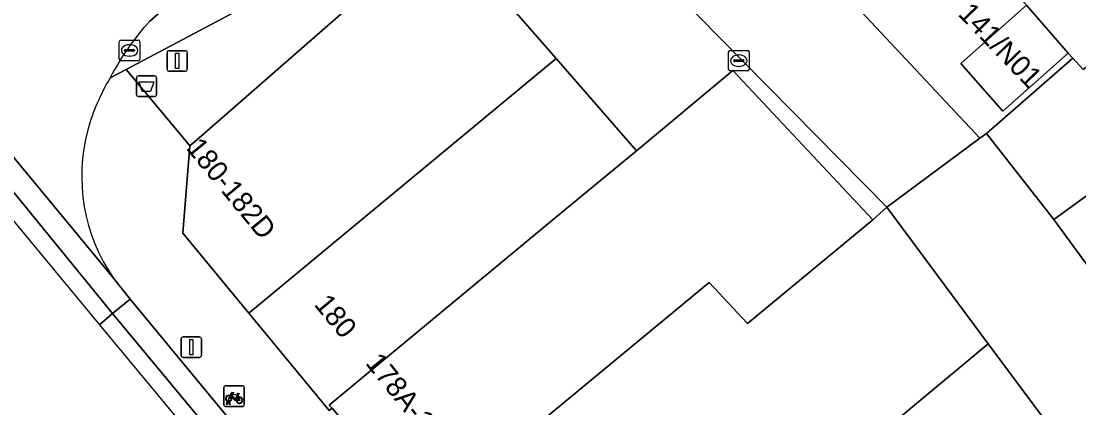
# Model space of a CAD drawing. Extents: x 160856 to 161310, y 384024 to 384878.
# Drawn here: x 160974 to 161025.6, y 384558.9 to 384577.7 of the extents above; entities that cross this region are included whole.
import ezdxf

# ---------------------------------------------------------------- set-up
doc = ezdxf.new("R2010")
doc.units = 0
for name, color, linetype in [('IMGEO_Afvalbak', 7, 'Continuous'), ('IMGEO_Erf', 7, 'Continuous'), ('IMGEO_Fietsenrek', 7, 'Continuous'), ('IMGEO_Fietspad_gesloten', 7, 'Continuous'), ('IMGEO_Fietspad_open', 7, 'Continuous'), ('IMGEO_Kolk', 7, 'Continuous'), ('IMGEO_Lichtmast', 7, 'Continuous'), ('IMGEO_Pand', 7, 'Continuous'), ('IMGEO_Pand_nummerreeks', 7, 'Continuous'), ('IMGEO_Parkeervlak_open', 7, 'Continuous'), ('IMGEO_Rijbaan_lokaal_gesloten', 7, 'Continuous'), ('IMGEO_Rijbaan_lokaal_open', 7, 'Continuous'), ('IMGEO_Voetpad_open', 7, 'Continuous')]:
    doc.layers.add(name, color=color, linetype=linetype)

msp = doc.modelspace()

# ---------------------------------------------------------------- linework, layer by layer
at = {"layer": 'IMGEO_Afvalbak'}
for p, q in [((160979.756, 384575.043), (160980.546, 384575.043)), ((160980.546, 384575.043), (160979.756, 384575.043)), ((160979.656, 384574.143), (160979.656, 384574.943)), ((160979.656, 384574.943), (160979.656, 384574.143)), ((160980.646, 384574.943), (160980.646, 384574.143)), ((160980.646, 384574.143), (160980.646, 384574.943)), ((160980.546, 384574.043), (160979.756, 384574.043)), ((160979.756, 384574.043), (160980.546, 384574.043))]:
    msp.add_line(p, q, dxfattribs=at)
msp.add_lwpolyline([(160979.799, 384574.757), (160980.503, 384574.757), (160980.354, 384574.287), (160979.948, 384574.287), (160979.799, 384574.757)], dxfattribs=at)
for centre, start, end in [((160979.756, 384574.943), 90, 180), ((160979.756, 384574.943), 90, 180), ((160980.546, 384574.943), 0, 90), ((160980.546, 384574.943), 360, 90), ((160979.756, 384574.143), 180, 270), ((160979.756, 384574.143), 180, 270), ((160980.546, 384574.143), 270, 0), ((160980.546, 384574.143), 270, 0)]:
    msp.add_arc(centre, 0.1, start, end, dxfattribs=at)
at = {"layer": 'IMGEO_Erf'}
msp.add_lwpolyline([(161024.428, 384568.037), (161033.987, 384574.979), (161030.393, 384578.898), (161025.853, 384575.356), (161025.353, 384575.902), (161021.135, 384572.241)], close=True, dxfattribs=at)
at = {"layer": 'IMGEO_Fietsenrek'}
for p, q in [((160983.922, 384558.999), (160983.922, 384559.84)), ((160983.922, 384559.84), (160983.922, 384558.999)), ((160983.997, 384559.924), (160984.838, 384559.924)), ((160984.838, 384559.924), (160983.997, 384559.924)), ((160984.922, 384559.849), (160984.922, 384559.008)), ((160984.922, 384559.008), (160984.922, 384559.849)), ((160984.049, 384559.008), (160984.088, 384559.168)), ((160984.118, 384559.156), (160984.083, 384559.008)), ((160984.16, 384559.18), (160984.159, 384559.184)), ((160984.201, 384559.008), (160984.167, 384559.15)), ((160984.191, 384559.191), (160984.192, 384559.184)), ((160984.199, 384559.154), (160984.234, 384559.008)), ((160984.609, 384559.473), (160984.645, 384559.378)), ((160984.847, 384558.924), (160984.006, 384558.924)), ((160984.006, 384558.924), (160984.847, 384558.924)), ((160984.083, 384559.008), (160984.049, 384559.008)), ((160984.234, 384559.008), (160984.201, 384559.008))]:
    msp.add_line(p, q, dxfattribs=at)
for points in [[(160984.235, 384559.45), (160984.33, 384559.614), (160984.416, 384559.6), (160984.418, 384559.591), (160984.362, 384559.58), (160984.335, 384559.535), (160984.591, 384559.494)], [(160984.591, 384559.494), (160984.616, 384559.543), (160984.61, 384559.547), (160984.587, 384559.551), (160984.575, 384559.558), (160984.574, 384559.561), (160984.576, 384559.566), (160984.671, 384559.551), (160984.673, 384559.541), (160984.663, 384559.528), (160984.651, 384559.522), (160984.637, 384559.528), (160984.609, 384559.473)], [(160984.256, 384559.398), (160984.204, 384559.308), (160984.164, 384559.283), (160984.165, 384559.33), (160984.22, 384559.424)], [(160984.531, 384559.206), (160984.481, 384559.206), (160984.29, 384559.457), (160984.271, 384559.425)], [(160984.578, 384559.469), (160984.321, 384559.51), (160984.304, 384559.481), (160984.471, 384559.261), (160984.578, 384559.469)], [(160984.626, 384559.371), (160984.596, 384559.448), (160984.487, 384559.23), (160984.53, 384559.23)], [(160984.56, 384559.23), (160984.68, 384559.229), (160984.636, 384559.343)], [(160984.656, 384559.35), (160984.711, 384559.205), (160984.561, 384559.205)]]:
    msp.add_lwpolyline(points, dxfattribs=at)
for centre, radius, start, end in [((160984, 384559.846), 0.0779, 92.4484, 184.2845), ((160984, 384559.846), 0.0779, 92.4484, 184.2845), ((160984.844, 384559.846), 0.0779, 2.4484, 94.2845), ((160984.844, 384559.846), 0.0779, 2.4484, 94.2845), ((160984.162, 384559.309), 0.159, 62.6766, 242.1369), ((160984.162, 384559.309), 0.129, 63.3192, 238.903), ((160984.142, 384559.18), 0.0499, 12.8025, 158.6934), ((160984.162, 384559.309), 0.159, 253.9967, 271.7867), ((160984.142, 384559.18), 0.0174, 12.8025, 163.4502), ((160984.162, 384559.309), 0.129, 253.415, 269.0204), ((160984.162, 384559.309), 0.129, 283.6043, 43.4302), ((160984.162, 384559.309), 0.159, 283.5766, 46.6042), ((160984.689, 384559.225), 0.159, 113.3408, 178.3217), ((160984.689, 384559.225), 0.159, 187.0065, 105.7708), ((160984.689, 384559.225), 0.129, 113.923, 177.9556), ((160984.689, 384559.225), 0.129, 188.6715, 104.5883), ((160984, 384559.002), 0.0779, 182.4484, 274.2845), ((160984, 384559.002), 0.0779, 182.4484, 274.2845), ((160984.844, 384559.002), 0.0779, 272.4484, 4.2845), ((160984.844, 384559.002), 0.0779, 272.4484, 4.2845)]:
    msp.add_arc(centre, radius, start, end, dxfattribs=at)
at = {"layer": 'IMGEO_Fietspad_gesloten'}
for points in [[(160952.428, 384599.868), (160937.604, 384638.593), (160892.484, 384755.839), (160890.883, 384755.238), (160892.527, 384749.494), (160889.824, 384754.841), (160889.132, 384754.582), (160951.015, 384592.51), (160969.346, 384573.161), (160977.866, 384562.895)], [(160977.866, 384562.895), (160978.487, 384563.462), (160966.529, 384578.127), (160965.859, 384578.948), (160964.841, 384580.196), (160959.37, 384587.387)], [(161017.521, 384516.451), (160978.487, 384563.462), (160977.866, 384562.895), (161020.079, 384512.03), (161022.895, 384508.122)]]:
    msp.add_lwpolyline(points, dxfattribs=at)
at = {"layer": 'IMGEO_Fietspad_open'}
for points in [[(160959.37, 384587.387), (160964.841, 384580.196), (160965.859, 384578.948), (160966.529, 384578.127), (160978.487, 384563.462), (160979.348, 384564.156), (160978.54, 384565.18), (160967.308, 384578.769), (160966.142, 384580.179), (160960.339, 384587.77)], [(160990.437, 384550.764), (160979.348, 384564.156), (160978.487, 384563.462), (161017.521, 384516.451)]]:
    msp.add_lwpolyline(points, dxfattribs=at)
at = {"layer": 'IMGEO_Kolk'}
for p, q in [((160978.824, 384575.86), (160978.824, 384576.712)), ((160978.899, 384576.786), (160979.751, 384576.786)), ((160979.825, 384576.712), (160979.825, 384575.86)), ((160979.083, 384576.28), (160979.083, 384576.292)), ((160979.521, 384576.243), (160979.123, 384576.243)), ((160979.126, 384576.329), (160979.524, 384576.329)), ((160979.312, 384576.566), (160979.337, 384576.566)), ((160979.567, 384576.292), (160979.567, 384576.28)), ((161008.55, 384575.361), (161008.55, 384576.213)), ((161008.625, 384576.287), (161009.477, 384576.287)), ((161009.038, 384576.067), (161009.063, 384576.067)), ((161009.551, 384576.213), (161009.551, 384575.361)), ((160979.751, 384575.786), (160978.899, 384575.786)), ((160979.335, 384576.006), (160979.31, 384576.006)), ((161008.809, 384575.781), (161008.809, 384575.793)), ((161009.247, 384575.744), (161008.849, 384575.744)), ((161008.852, 384575.83), (161009.25, 384575.83)), ((161009.293, 384575.793), (161009.293, 384575.781)), ((161009.477, 384575.287), (161008.625, 384575.287)), ((161009.061, 384575.507), (161009.036, 384575.507))]:
    msp.add_line(p, q, dxfattribs=at)
for points in [[(160978.824, 384575.86), (160978.824, 384576.712)], [(160978.899, 384576.786), (160979.751, 384576.786)], [(160979.825, 384576.712), (160979.825, 384575.86)], [(161008.55, 384575.361), (161008.55, 384576.213)], [(161008.625, 384576.287), (161009.477, 384576.287)], [(161009.551, 384576.213), (161009.551, 384575.361)], [(160979.751, 384575.786), (160978.899, 384575.786)], [(161009.477, 384575.287), (161008.625, 384575.287)]]:
    msp.add_lwpolyline(points, dxfattribs=at)
for centre, radius, start, end in [((160978.901, 384576.71), 0.0765, 91.552, 178.448), ((160978.901, 384576.71), 0.0765, 91.552, 178.448), ((160979.749, 384576.71), 0.0765, 1.552, 88.448), ((160979.749, 384576.71), 0.0765, 1.552, 88.448), ((160979.123, 384576.289), 0.0403, 85.8775, 175.7526), ((160979.12, 384576.279), 0.0366, 178.938, 274.7102), ((160979.524, 384576.286), 0.043, 264.8664, 352.4533), ((160979.528, 384576.291), 0.0386, 1.7309, 96.639), ((161008.627, 384576.211), 0.0765, 91.552, 178.448), ((161008.627, 384576.211), 0.0765, 91.552, 178.448), ((161009.475, 384576.211), 0.0765, 1.552, 88.448), ((161009.475, 384576.211), 0.0765, 1.552, 88.448), ((160978.901, 384575.862), 0.0765, 181.552, 268.448), ((160978.901, 384575.862), 0.0765, 181.552, 268.448), ((160979.749, 384575.862), 0.0765, 271.552, 358.448), ((160979.749, 384575.862), 0.0765, 271.552, 358.448), ((161008.849, 384575.79), 0.0403, 85.8775, 175.7526), ((161008.846, 384575.78), 0.0366, 178.938, 274.7102), ((161009.25, 384575.787), 0.043, 264.8664, 352.4533), ((161009.254, 384575.792), 0.0386, 1.7309, 96.639), ((161008.627, 384575.363), 0.0765, 181.552, 268.448), ((161008.627, 384575.363), 0.0765, 181.552, 268.448), ((161009.475, 384575.363), 0.0765, 271.552, 358.448), ((161009.475, 384575.363), 0.0765, 271.552, 358.448)]:
    msp.add_arc(centre, radius, start, end, dxfattribs=at)
for centre, major_axis, ratio, start_param, end_param in [((160979.311, 384576.286), (-0.387, 0.002), 0.722429, 4.712389, 7.853982), ((160979.336, 384576.286), (-0.39, 0.002), 0.717154, 1.570796, 4.712389), ((161009.037, 384575.787), (-0.387, 0.002), 0.722429, 4.712389, 7.853982), ((161009.062, 384575.787), (-0.39, 0.002), 0.717154, 1.570796, 4.712389)]:
    msp.add_ellipse(centre, major_axis=major_axis, ratio=ratio, start_param=start_param, end_param=end_param, dxfattribs=at)
at = {"layer": 'IMGEO_Lichtmast'}
for p, q in [((160981.152, 384575.372), (160981.152, 384576.172)), ((160981.152, 384576.172), (160981.152, 384575.372)), ((160981.252, 384576.272), (160982.042, 384576.272)), ((160982.042, 384576.272), (160981.252, 384576.272)), ((160982.142, 384576.172), (160982.142, 384575.372)), ((160982.142, 384575.372), (160982.142, 384576.172)), ((160982.042, 384575.272), (160981.252, 384575.272)), ((160981.252, 384575.272), (160982.042, 384575.272)), ((160981.84, 384561.413), (160981.84, 384562.213)), ((160981.84, 384562.213), (160981.84, 384561.413)), ((160981.94, 384562.313), (160982.73, 384562.313)), ((160982.73, 384562.313), (160981.94, 384562.313)), ((160982.83, 384562.213), (160982.83, 384561.413)), ((160982.83, 384561.413), (160982.83, 384562.213)), ((160982.73, 384561.313), (160981.94, 384561.313)), ((160981.94, 384561.313), (160982.73, 384561.313))]:
    msp.add_line(p, q, dxfattribs=at)
for points in [[(160981.572, 384576.147), (160981.722, 384576.147), (160981.722, 384575.397), (160981.572, 384575.397), (160981.572, 384576.147)], [(160982.26, 384562.188), (160982.41, 384562.188), (160982.41, 384561.438), (160982.26, 384561.438), (160982.26, 384562.188)]]:
    msp.add_lwpolyline(points, dxfattribs=at)
for centre, start, end in [((160981.252, 384576.172), 90, 180), ((160981.252, 384576.172), 90, 180), ((160982.042, 384576.172), 0, 90), ((160982.042, 384576.172), 360, 90), ((160981.252, 384575.372), 180, 270), ((160981.252, 384575.372), 180, 270), ((160982.042, 384575.372), 270, 0), ((160982.042, 384575.372), 270, 0), ((160981.94, 384562.213), 90, 180), ((160981.94, 384562.213), 90, 180), ((160982.73, 384562.213), 0, 90), ((160982.73, 384562.213), 360, 90), ((160981.94, 384561.413), 180, 270), ((160981.94, 384561.413), 180, 270), ((160982.73, 384561.413), 270, 0), ((160982.73, 384561.413), 270, 0)]:
    msp.add_arc(centre, 0.1, start, end, dxfattribs=at)
at = {"layer": 'IMGEO_Pand'}
for points in [[(161101.019, 384586.171), (161065.299, 384606.33), (161064.12, 384606.995), (161054.646, 384598.766), (161053.907, 384599.6), (161050.139, 384596.315), (161047.302, 384593.842), (161043.64, 384590.649), (161030.393, 384578.898), (161033.987, 384574.979), (161024.428, 384568.037), (161050.778, 384531.991), (161074.251, 384547.573), (161066.613, 384557.83), (161061.858, 384564.216), (161074.987, 384573.785), (161078.354, 384576.239), (161086.977, 384571.374), (161090.784, 384569.226), (161091.331, 384568.917)], [(161023.092, 384578.489), (161025.123, 384576.152), (161025.353, 384575.902), (161025.853, 384575.356), (161030.393, 384578.898), (161020.168, 384590.958), (161012.864, 384599.573), (161008.133, 384595.448), (161009.906, 384593.438)], [(160985.147, 384563.476), (161000.133, 384575.891), (160994.515, 384582.326), (160982.962, 384572.239), (160982.264, 384571.633), (160981.931, 384567.366), (160983.078, 384565.978)], [(161023.092, 384578.489), (161019.878, 384575.647), (161021.929, 384573.327), (161025.123, 384576.152)], [(160989.204, 384558.838), (160989.07, 384558.987), (161000, 384568.043), (161004.057, 384571.396), (161000.133, 384575.891), (160985.147, 384563.476), (160989.072, 384558.729)], [(160989.204, 384558.838), (160993.672, 384553.434), (161000, 384558.677), (161007.598, 384564.971), (161009.471, 384562.969), (161015.582, 384568.028), (161008.762, 384575.304), (161004.057, 384571.396), (161000, 384568.043), (160989.07, 384558.987)], [(161021.221, 384561.973), (161016.273, 384568.639), (161015.582, 384568.028), (161009.471, 384562.969), (161007.598, 384564.971), (161000, 384558.677), (160993.672, 384553.434), (161000, 384545.796), (161000.723, 384544.923)], [(161006.157, 384540.892), (161025.146, 384556.687), (161021.221, 384561.973), (161000.723, 384544.923), (161004.916, 384539.863)]]:
    msp.add_lwpolyline(points, close=True, dxfattribs=at)
at = {"layer": 'IMGEO_Parkeervlak_open'}
for points in [[(161038.406, 384628.276), (161000, 384594.865), (160980.308, 384577.714)], [(160978.381, 384574.954), (160979.156, 384575.363), (160985.52, 384578.721)]]:
    msp.add_lwpolyline(points, dxfattribs=at)
for points in [[(161009.906, 384593.438), (161005.728, 384589.46), (161003.819, 384591.291), (161003.448, 384590.933), (161003.233, 384590.726), (161005.851, 384587.997), (161020.812, 384572.002), (161021.135, 384572.241), (161025.353, 384575.902), (161025.123, 384576.152), (161021.929, 384573.327), (161019.878, 384575.647), (161023.092, 384578.489)], [(160998.757, 384586.414), (160994.515, 384582.326), (161000.133, 384575.891), (161004.057, 384571.396), (161008.762, 384575.304), (161015.582, 384568.028), (161016.273, 384568.639), (160998.962, 384586.206)]]:
    msp.add_lwpolyline(points, close=True, dxfattribs=at)
msp.add_arc((160989.831, 384569.012), 12.9, 137.5808, 152.5746, dxfattribs=at)
at = {"layer": 'IMGEO_Rijbaan_lokaal_gesloten'}
for points in [[(160980.308, 384577.714), (161000, 384594.865), (161038.406, 384628.276), (161045.97, 384635.823)], [(160967.063, 384579.409), (160966.142, 384580.179), (160967.308, 384578.769), (160978.54, 384565.18)]]:
    msp.add_lwpolyline(points, dxfattribs=at)
for centre, radius, start, end in [((160989.831, 384569.012), 12.9, 137.5808, 152.5746), ((160987.25, 384569.626), 10.346, 149.0057, 164.3575), ((160985.753, 384570.156), 8.763, 165.0512, 214.5969)]:
    msp.add_arc(centre, radius, start, end, dxfattribs=at)
at = {"layer": 'IMGEO_Rijbaan_lokaal_open'}
msp.add_lwpolyline([(161003.233, 384590.726), (161000.653, 384588.241), (160998.757, 384586.414), (160998.962, 384586.206), (161016.273, 384568.639), (161020.812, 384572.002), (161005.851, 384587.997)], close=True, dxfattribs=at)
msp.add_lwpolyline([(161050.778, 384531.991), (161024.428, 384568.037), (161021.135, 384572.241), (161020.812, 384572.002), (161016.273, 384568.639), (161021.221, 384561.973), (161025.146, 384556.687)], dxfattribs=at)
at = {"layer": 'IMGEO_Voetpad_open'}
for points in [[(160985.52, 384578.721), (160979.156, 384575.363), (160981.645, 384572.376), (160982.264, 384571.633), (160982.962, 384572.239), (160994.515, 384582.326)], [(161036.766, 384500), (161035.397, 384501.998), (161035.318, 384502.112), (161030.638, 384508.94), (161031.821, 384509.921), (161028.032, 384514.494), (161024.243, 384519.066), (161020.454, 384523.638), (161016.665, 384528.211), (161011.287, 384534.701), (161006.157, 384540.892), (161004.916, 384539.863), (161000.723, 384544.923), (161000, 384545.796), (160993.672, 384553.434), (160989.204, 384558.838), (160989.072, 384558.729), (160985.147, 384563.476), (160983.078, 384565.978), (160981.931, 384567.366), (160982.264, 384571.633), (160981.645, 384572.376), (160979.156, 384575.363), (160978.381, 384574.954)], [(160978.54, 384565.18), (160979.348, 384564.156), (160990.437, 384550.764), (161018.1, 384517.358)]]:
    msp.add_lwpolyline(points, dxfattribs=at)
for centre, radius, start, end in [((160987.25, 384569.626), 10.346, 149.0057, 164.3575), ((160985.753, 384570.156), 8.763, 165.0512, 214.5969)]:
    msp.add_arc(centre, radius, start, end, dxfattribs=at)

# ---------------------------------------------------------------- texts
at = {"layer": 'IMGEO_Pand_nummerreeks'}
for s, rotation, p in [('141/N01', 313.9019, (161019.703, 384578.027)), ('180-182D', 309.444, (160982.045, 384571.514)), ('180', 309.6445, (160988.29, 384563.878)), ('178A-180', 308.8147, (160990.799, 384561.024))]:
    msp.add_text(s, height=1, rotation=rotation, dxfattribs=at).set_placement(p)

doc.saveas('drawing.dxf')
